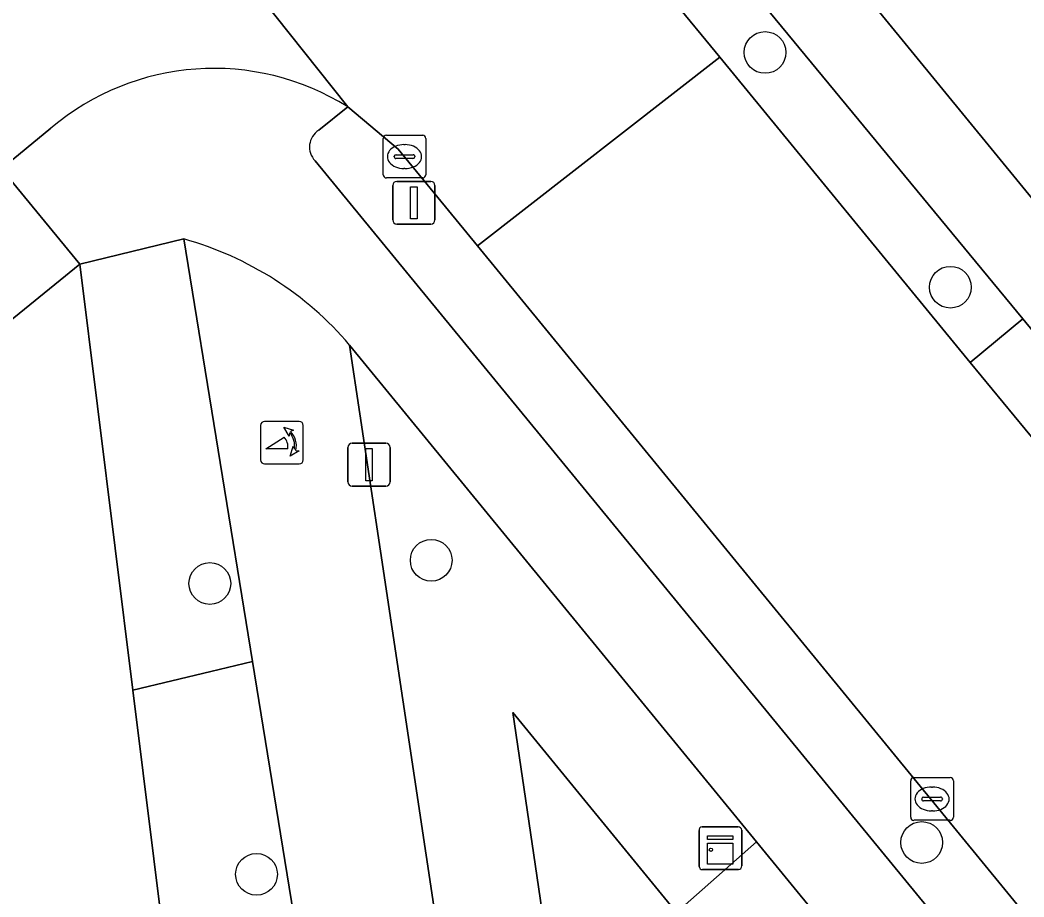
# Model space of a CAD drawing. Extents: x 157320 to 158835, y 386650 to 388491.
# Drawn here: x 157939.19 to 157962.71, y 387321.4 to 387341.94 of the extents above; entities that cross this region are included whole.
import ezdxf

# ---------------------------------------------------------------- set-up
doc = ezdxf.new("R2010")
doc.units = 0
for name, color, linetype in [('IMGEO_Afsluitpaal', 7, 'Continuous'), ('IMGEO_Boom', 7, 'Continuous'), ('IMGEO_Erf', 7, 'Continuous'), ('IMGEO_Fietspad_gesloten', 7, 'Continuous'), ('IMGEO_Groenvoorziening', 7, 'Continuous'), ('IMGEO_Kast', 7, 'Continuous'), ('IMGEO_Kolk', 7, 'Continuous'), ('IMGEO_Lichtmast', 7, 'Continuous'), ('IMGEO_Loofbos', 7, 'Continuous'), ('IMGEO_Poller', 7, 'Continuous'), ('IMGEO_Rijbaan_lokaal_gesloten', 7, 'Continuous'), ('IMGEO_Voetpad_open', 7, 'Continuous')]:
    doc.layers.add(name, color=color, linetype=linetype)

msp = doc.modelspace()

# ---------------------------------------------------------------- linework, layer by layer
at = {"layer": 'IMGEO_Afsluitpaal'}
for p, q in [((157946.873, 387331.13), (157946.873, 387331.93)), ((157946.873, 387331.93), (157946.873, 387331.13)), ((157946.973, 387332.03), (157947.763, 387332.03)), ((157947.763, 387332.03), (157946.973, 387332.03)), ((157947.863, 387331.93), (157947.863, 387331.13)), ((157947.863, 387331.13), (157947.863, 387331.93)), ((157947.763, 387331.03), (157946.973, 387331.03)), ((157946.973, 387331.03), (157947.763, 387331.03))]:
    msp.add_line(p, q, dxfattribs=at)
msp.add_lwpolyline([(157947.293, 387331.905), (157947.443, 387331.905), (157947.443, 387331.155), (157947.293, 387331.155), (157947.293, 387331.905)], dxfattribs=at)
for centre, start, end in [((157946.973, 387331.93), 90, 180), ((157946.973, 387331.93), 90, 180), ((157947.763, 387331.93), 0, 90), ((157947.763, 387331.93), 360, 90), ((157946.973, 387331.13), 180, 270), ((157946.973, 387331.13), 180, 270), ((157947.763, 387331.13), 270, 0), ((157947.763, 387331.13), 270, 0)]:
    msp.add_arc(centre, 0.1, start, end, dxfattribs=at)
at = {"layer": 'IMGEO_Boom'}
for centre in [(157956.646, 387341.186), (157960.987, 387335.687), (157948.824, 387329.291), (157943.638, 387328.746), (157960.316, 387322.679), (157944.73, 387321.934)]:
    msp.add_circle(centre, 0.489, dxfattribs=at)
at = {"layer": 'IMGEO_Erf'}
for points in [[(157996.263, 387382.003), (157992.358, 387378.849), (157985.722, 387373.306), (157959.584, 387351.924), (157957.079, 387349.875), (157956.829, 387349.657), (157956.603, 387349.414), (157956.404, 387349.149), (157956.234, 387348.864), (157956.094, 387348.564), (157955.986, 387348.25), (157955.912, 387347.927), (157955.872, 387347.597), (157955.867, 387347.266), (157955.896, 387346.935), (157955.96, 387346.61), (157956.058, 387346.293), (157956.183, 387345.981), (157990.647, 387303.891), (157994.856, 387303.485), (158000, 387307.71)], [(157941.835, 387326.245), (157940.591, 387336.228), (157925.361, 387323.849)], [(157951.673, 387247.165), (157945.015, 387300.726), (157941.835, 387326.245)]]:
    msp.add_lwpolyline(points, dxfattribs=at)
at = {"layer": 'IMGEO_Fietspad_gesloten'}
for points in [[(157943.026, 387336.817), (157944.636, 387326.919), (157948.59, 387302.603), (157954.197, 387264.013), (157955.766, 387251.171), (157955.818, 387250), (157955.899, 387248.147), (157956.511, 387243.601), (157958.41, 387239.596), (157958.407, 387239.53), (157972.436, 387212.847), (157973.803, 387210.247), (157973.945, 387209.978), (157976.178, 387211.336), (157976.05, 387211.578), (157974.701, 387214.132), (157960.881, 387240.298)], [(157947.638, 387329.502), (157946.913, 387334.332)], [(157958.937, 387246.533), (157958.825, 387248.538), (157958.71, 387250), (157958.598, 387251.434), (157957.242, 387264.362), (157951.641, 387302.843), (157947.638, 387329.502)]]:
    msp.add_lwpolyline(points, dxfattribs=at)
msp.add_arc((157940.905, 387329.216), 7.891, 40.4121, 74.4055, dxfattribs=at)
at = {"layer": 'IMGEO_Groenvoorziening'}
for points in [[(157953.321, 387343.835), (157955.584, 387341.078), (157961.452, 387333.927), (157962.681, 387334.949), (157952.486, 387347.303)], [(157946.102, 387338.65), (158000, 387272.965), (158000.735, 387272.069), (158001.953, 387273.145), (158000, 387275.528), (157949.905, 387336.66), (157948.052, 387338.921), (157946.867, 387339.91), (157946.189, 387339.362)], [(157955.899, 387248.147), (157955.818, 387250), (157955.766, 387251.171), (157954.197, 387264.013), (157948.59, 387302.603), (157944.636, 387326.919), (157943.661, 387326.684), (157941.835, 387326.245), (157945.015, 387300.726), (157951.673, 387247.165), (157896.648, 387213.292), (157893.894, 387211.596), (157893.288, 387211.223), (157890.498, 387209.505), (157877.89, 387201.744), (157874.54, 387199.682), (157874.696, 387199.489), (157874.851, 387199.296), (157876.087, 387197.587)]]:
    msp.add_lwpolyline(points, dxfattribs=at)
for points in [[(157925.361, 387323.849), (157940.591, 387336.228), (157938.753, 387338.457), (157923.535, 387326.106)], [(157944.636, 387326.919), (157943.026, 387336.817), (157940.591, 387336.228), (157941.835, 387326.245), (157943.661, 387326.684)], [(157950.733, 387325.724), (157954.567, 387321.043), (157956.447, 387322.693), (157946.913, 387334.332), (157947.638, 387329.502), (157951.641, 387302.843), (157957.242, 387264.362), (157958.598, 387251.434), (157958.71, 387250), (157958.825, 387248.538), (157961.443, 387248.282), (157961.125, 387251.309), (157959.723, 387264.673)], [(157956.447, 387322.693), (157954.567, 387321.043), (157995.369, 387271.233), (157997.295, 387268.882), (157999.484, 387270.155)]]:
    msp.add_lwpolyline(points, close=True, dxfattribs=at)
msp.add_arc((157946.432, 387338.971), 0.46, 121.8457, 224.2213, dxfattribs=at)
at = {"layer": 'IMGEO_Kast'}
for p, q in [((157955.098, 387322.121), (157955.098, 387322.962)), ((157955.098, 387322.962), (157955.098, 387322.121)), ((157955.173, 387323.046), (157956.014, 387323.046)), ((157956.014, 387323.046), (157955.173, 387323.046)), ((157956.098, 387322.971), (157956.098, 387322.13)), ((157956.098, 387322.13), (157956.098, 387322.971)), ((157956.023, 387322.046), (157955.182, 387322.046)), ((157955.182, 387322.046), (157956.023, 387322.046))]:
    msp.add_line(p, q, dxfattribs=at)
for points in [[(157955.293, 387322.836), (157955.893, 387322.836), (157955.893, 387322.751), (157955.293, 387322.751), (157955.293, 387322.836)], [(157955.293, 387322.661), (157955.893, 387322.661), (157955.893, 387322.172), (157955.293, 387322.172), (157955.293, 387322.661)]]:
    msp.add_lwpolyline(points, dxfattribs=at)
msp.add_circle((157955.377, 387322.51), 0.0377, dxfattribs=at)
for centre, start, end in [((157955.176, 387322.968), 92.4484, 184.2845), ((157955.176, 387322.968), 92.4484, 184.2845), ((157956.02, 387322.968), 2.4484, 94.2845), ((157956.02, 387322.968), 2.4484, 94.2845), ((157955.176, 387322.124), 182.4484, 274.2845), ((157955.176, 387322.124), 182.4484, 274.2845), ((157956.02, 387322.124), 272.4484, 4.2845), ((157956.02, 387322.124), 272.4484, 4.2845)]:
    msp.add_arc(centre, 0.0779, start, end, dxfattribs=at)
at = {"layer": 'IMGEO_Kolk'}
for p, q in [((157947.698, 387338.321), (157947.698, 387339.173)), ((157947.773, 387339.247), (157948.625, 387339.247)), ((157948.699, 387339.173), (157948.699, 387338.321)), ((157948.186, 387339.027), (157948.211, 387339.027)), ((157947.957, 387338.741), (157947.957, 387338.753)), ((157948.395, 387338.704), (157947.997, 387338.704)), ((157948, 387338.79), (157948.398, 387338.79)), ((157948.441, 387338.753), (157948.441, 387338.741)), ((157948.209, 387338.467), (157948.184, 387338.467)), ((157948.625, 387338.247), (157947.773, 387338.247)), ((157960.057, 387323.273), (157960.057, 387324.125)), ((157960.132, 387324.199), (157960.984, 387324.199)), ((157961.058, 387324.125), (157961.058, 387323.273)), ((157960.545, 387323.979), (157960.57, 387323.979)), ((157960.316, 387323.693), (157960.316, 387323.705)), ((157960.754, 387323.656), (157960.356, 387323.656)), ((157960.359, 387323.742), (157960.757, 387323.742)), ((157960.8, 387323.705), (157960.8, 387323.693)), ((157960.568, 387323.419), (157960.543, 387323.419)), ((157960.984, 387323.199), (157960.132, 387323.199))]:
    msp.add_line(p, q, dxfattribs=at)
for points in [[(157947.698, 387338.321), (157947.698, 387339.173)], [(157947.773, 387339.247), (157948.625, 387339.247)], [(157948.699, 387339.173), (157948.699, 387338.321)], [(157948.625, 387338.247), (157947.773, 387338.247)], [(157960.057, 387323.273), (157960.057, 387324.125)], [(157960.132, 387324.199), (157960.984, 387324.199)], [(157961.058, 387324.125), (157961.058, 387323.273)], [(157960.984, 387323.199), (157960.132, 387323.199)]]:
    msp.add_lwpolyline(points, dxfattribs=at)
for centre, radius, start, end in [((157947.775, 387339.171), 0.0765, 91.552, 178.448), ((157947.775, 387339.171), 0.0765, 91.552, 178.448), ((157948.623, 387339.171), 0.0765, 1.552, 88.448), ((157948.623, 387339.171), 0.0765, 1.552, 88.448), ((157947.997, 387338.75), 0.0403, 85.8775, 175.7526), ((157947.994, 387338.74), 0.0366, 178.938, 274.7102), ((157948.398, 387338.747), 0.043, 264.8664, 352.4533), ((157948.402, 387338.752), 0.0386, 1.7309, 96.639), ((157947.775, 387338.323), 0.0765, 181.552, 268.448), ((157947.775, 387338.323), 0.0765, 181.552, 268.448), ((157948.623, 387338.323), 0.0765, 271.552, 358.448), ((157948.623, 387338.323), 0.0765, 271.552, 358.448), ((157960.134, 387324.123), 0.0765, 91.552, 178.448), ((157960.134, 387324.123), 0.0765, 91.552, 178.448), ((157960.982, 387324.123), 0.0765, 1.552, 88.448), ((157960.982, 387324.123), 0.0765, 1.552, 88.448), ((157960.356, 387323.702), 0.0403, 85.8775, 175.7526), ((157960.353, 387323.692), 0.0366, 178.938, 274.7102), ((157960.757, 387323.699), 0.043, 264.8664, 352.4533), ((157960.761, 387323.704), 0.0386, 1.7309, 96.639), ((157960.134, 387323.275), 0.0765, 181.552, 268.448), ((157960.134, 387323.275), 0.0765, 181.552, 268.448), ((157960.982, 387323.275), 0.0765, 271.552, 358.448), ((157960.982, 387323.275), 0.0765, 271.552, 358.448)]:
    msp.add_arc(centre, radius, start, end, dxfattribs=at)
for centre, major_axis, ratio, start_param, end_param in [((157948.185, 387338.747), (-0.387, 0.002), 0.722429, 4.712389, 7.853982), ((157948.21, 387338.747), (-0.39, 0.002), 0.717154, 1.570796, 4.712389), ((157960.544, 387323.699), (-0.387, 0.002), 0.722429, 4.712389, 7.853982), ((157960.569, 387323.699), (-0.39, 0.002), 0.717154, 1.570796, 4.712389)]:
    msp.add_ellipse(centre, major_axis=major_axis, ratio=ratio, start_param=start_param, end_param=end_param, dxfattribs=at)
at = {"layer": 'IMGEO_Lichtmast'}
for p, q in [((157947.922, 387337.266), (157947.922, 387338.066)), ((157947.922, 387338.066), (157947.922, 387337.266)), ((157948.022, 387338.166), (157948.812, 387338.166)), ((157948.812, 387338.166), (157948.022, 387338.166)), ((157948.912, 387338.066), (157948.912, 387337.266)), ((157948.912, 387337.266), (157948.912, 387338.066)), ((157948.812, 387337.166), (157948.022, 387337.166)), ((157948.022, 387337.166), (157948.812, 387337.166))]:
    msp.add_line(p, q, dxfattribs=at)
msp.add_lwpolyline([(157948.342, 387338.041), (157948.492, 387338.041), (157948.492, 387337.291), (157948.342, 387337.291), (157948.342, 387338.041)], dxfattribs=at)
for centre, start, end in [((157948.022, 387338.066), 90, 180), ((157948.022, 387338.066), 90, 180), ((157948.812, 387338.066), 0, 90), ((157948.812, 387338.066), 360, 90), ((157948.022, 387337.266), 180, 270), ((157948.022, 387337.266), 180, 270), ((157948.812, 387337.266), 270, 0), ((157948.812, 387337.266), 270, 0)]:
    msp.add_arc(centre, 0.1, start, end, dxfattribs=at)
at = {"layer": 'IMGEO_Loofbos'}
msp.add_lwpolyline([(157954.567, 387321.043), (157950.733, 387325.724), (157959.723, 387264.673), (157961.125, 387251.309), (157975.494, 387259.669), (157969.503, 387269.497), (157968.565, 387268.92), (157966.931, 387271.607), (157965.933, 387273.248), (157974.604, 387278.415), (157983.258, 387264.186), (157995.369, 387271.233)], close=True, dxfattribs=at)
at = {"layer": 'IMGEO_Poller'}
for p, q in [((157945.73, 387332.545), (157944.922, 387332.545)), ((157945.73, 387332.545), (157944.922, 387332.545)), ((157944.828, 387332.45), (157944.828, 387331.643)), ((157944.828, 387332.45), (157944.828, 387331.643)), ((157945.824, 387331.643), (157945.824, 387332.45)), ((157945.824, 387331.643), (157945.824, 387332.45)), ((157944.922, 387331.548), (157945.73, 387331.548)), ((157944.922, 387331.548), (157945.73, 387331.548))]:
    msp.add_line(p, q, dxfattribs=at)
for points in [[(157945.507, 387332.274), (157945.495, 387332.201), (157945.37, 387332.406)], [(157945.37, 387332.406), (157945.601, 387332.34), (157945.53, 387332.308)], [(157945.463, 387331.901), (157944.95, 387331.901), (157945.38, 387332.176)], [(157945.523, 387331.729), (157945.589, 387331.96), (157945.619, 387331.892)], [(157945.655, 387331.865), (157945.727, 387331.854), (157945.523, 387331.729)]]:
    msp.add_lwpolyline(points, dxfattribs=at)
for centre, radius, start, end in [((157944.922, 387332.45), 0.0946, 90, 180), ((157944.922, 387332.45), 0.0946, 90, 180), ((157945.73, 387332.45), 0.0946, 0, 90), ((157945.73, 387332.45), 0.0946, 0, 90), ((157945.149, 387331.961), 0.516, 349.3569, 42.2912), ((157945.135, 387331.951), 0.332, 351.3247, 42.4854), ((157945.149, 387331.961), 0.476, 351.7527, 41.1691), ((157944.922, 387331.643), 0.0946, 180, 270), ((157944.922, 387331.643), 0.0946, 180, 270), ((157945.73, 387331.643), 0.0946, 270, 0), ((157945.73, 387331.643), 0.0946, 270, 0)]:
    msp.add_arc(centre, radius, start, end, dxfattribs=at)
at = {"layer": 'IMGEO_Rijbaan_lokaal_gesloten'}
for points in [[(157934.618, 387355.394), (157937.337, 387351.884), (157946.867, 387339.91), (157948.052, 387338.921), (157949.905, 387336.66), (157955.584, 387341.078), (157953.321, 387343.835), (157943.664, 387355.664)], [(157946.867, 387339.91), (157937.337, 387351.884)], [(158004.449, 387281.5), (158000, 387286.885), (157998.976, 387288.125), (157998.559, 387287.784), (157987.107, 387301.738), (157987.554, 387302.107), (157980.989, 387310.095), (157977.593, 387314.256), (157969.875, 387323.659), (157966.789, 387327.454), (157964.543, 387330.173), (157961.452, 387333.927), (157955.584, 387341.078), (157949.905, 387336.66), (158000, 387275.528)], [(157938.753, 387338.457), (157939.916, 387339.41)]]:
    msp.add_lwpolyline(points, dxfattribs=at)
msp.add_arc((157943.733, 387334.917), 5.896, 57.8842, 130.3444, dxfattribs=at)
at = {"layer": 'IMGEO_Voetpad_open'}
for points in [[(157994.037, 387299.8), (157990.647, 387303.891), (157956.183, 387345.981), (157953.173, 387349.657)], [(157952.486, 387347.303), (157962.681, 387334.949), (157965.801, 387331.153), (157968.009, 387328.477), (157971.093, 387324.678), (157978.809, 387315.263), (157982.175, 387311.106), (157991.617, 387299.597)], [(157946.189, 387339.362), (157946.867, 387339.91)], [(157939.916, 387339.41), (157938.753, 387338.457), (157940.591, 387336.228), (157943.026, 387336.817)], [(158024.7, 387244.176), (158019.965, 387249.158), (158019.205, 387250), (158017.345, 387252.062), (158014.64, 387255.124), (158003.224, 387269.036), (158000.735, 387272.069), (158000, 387272.965), (157946.102, 387338.65)], [(157946.913, 387334.332), (157956.447, 387322.693), (157999.484, 387270.155), (158001.465, 387267.718), (158002.445, 387266.373), (158009.6, 387257.817), (158013.703, 387252.963), (158016.061, 387250.304), (158016.341, 387250), (158020.077, 387245.943)]]:
    msp.add_lwpolyline(points, dxfattribs=at)
msp.add_lwpolyline([(157961.452, 387333.927), (157964.543, 387330.173), (157965.801, 387331.153), (157962.681, 387334.949)], close=True, dxfattribs=at)
for centre, radius, start, end in [((157943.733, 387334.917), 5.896, 57.8842, 130.3444), ((157946.432, 387338.971), 0.46, 121.8457, 224.2213), ((157940.905, 387329.216), 7.891, 40.4121, 74.4055)]:
    msp.add_arc(centre, radius, start, end, dxfattribs=at)

doc.saveas('drawing.dxf')
